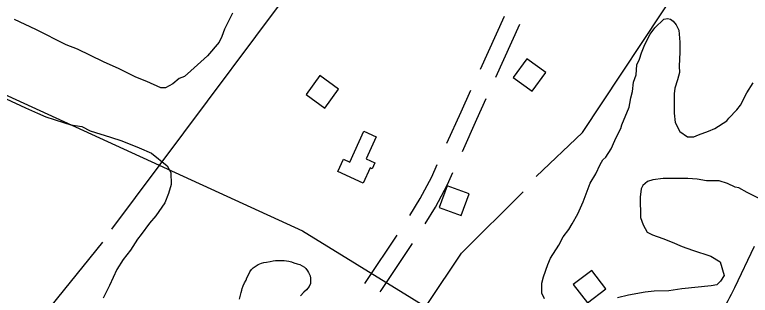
# Model space of a CAD drawing. Extents: x 3250478 to 3288318, y 788638 to 816472.
# Drawn here: x 3257853 to 3259117, y 805449 to 805932 of the extents above; entities that cross this region are included whole.
import ezdxf

# ---------------------------------------------------------------- set-up
doc = ezdxf.new("R2010")
doc.units = 0
for name, color, linetype in [('V-BLDG-OTLN', 7, 'Continuous'), ('V-ROAD-CNTR', 7, 'Continuous'), ('V-SITE-VEGE', 7, 'Continuous'), ('V-TOPO-SHOR', 7, 'Continuous'), ('V-UTIL-LINE', 7, 'Continuous')]:
    doc.layers.add(name, color=color, linetype=linetype)

msp = doc.modelspace()

# ---------------------------------------------------------------- linework, layer by layer
at = {"layer": 'V-BLDG-OTLN'}
for points in [[(3258709.6, 805823.5), (3258742, 805800), (3258765.5, 805832.4), (3258733.1, 805855.9)], [(3258353.7, 805794.7), (3258386.1, 805771.2), (3258409.5, 805803.5), (3258377.2, 805827)], [(3258452.7, 805731.3), (3258474.1, 805721.6), (3258457.1, 805683.7), (3258471.7, 805677.1), (3258467, 805666.7), (3258463.8, 805668.2), (3258452, 805642.1), (3258408.1, 805661.9), (3258417.7, 805683.1), (3258428.7, 805678.2)], [(3258582.4, 805599.9), (3258620, 805586.2), (3258633.7, 805623.8), (3258596.2, 805637.5)], [(3258812.9, 805467.6), (3258837.3, 805435.9), (3258869, 805460.2), (3258844.7, 805492)]]:
    msp.add_lwpolyline(points, close=True, dxfattribs=at)
at = {"layer": 'V-ROAD-CNTR'}
for p, q in [((3258653.4, 805838.2), (3258694.7, 805929.2)), ((3258679.9, 805824), (3258721.2, 805915.1))]:
    msp.add_line(p, q, dxfattribs=at)
for points in [[(3258595.7, 805710.6), (3258620, 805764.5), (3258636.9, 805801.7)], [(3258622.2, 805696.4), (3258647.3, 805752.1), (3258663.4, 805787.6)], [(3258531.9, 805586.2), (3258549.8, 805615.4), (3258569.6, 805652.8), (3258579.2, 805674.1)], [(3258558.4, 805572), (3258575.9, 805600.5), (3258596.6, 805639.6), (3258605.8, 805660)], [(3258454.6, 805469.5), (3258457.9, 805474.3), (3258510.2, 805552.6)], [(3258481.2, 805455.2), (3258482.8, 805457.6), (3258536.8, 805538.4)], [(3259123.6, 805533), (3259090, 805461.7)], [(3259090.1, 805461.9), (3259087.3, 805456.3), (3259084.4, 805450.7), (3259081.5, 805445.2), (3259078.6, 805439.7), (3259075.5, 805434.2), (3259072.4, 805428.8), (3259069.2, 805423.5), (3259066, 805418.1), (3259062.7, 805412.8), (3259059.3, 805407.6), (3259055.9, 805402.4), (3259052.4, 805397.2), (3259048.8, 805392.1), (3259045.2, 805387), (3259041.5, 805382), (3259037.7, 805377), (3259033.9, 805372.1), (3259030, 805367.2), (3259026.1, 805362.4), (3259022.1, 805357.6), (3259018, 805352.8), (3259013.9, 805348.2), (3259010.4, 805344.2)]]:
    msp.add_lwpolyline(points, dxfattribs=at)
at = {"layer": 'V-SITE-VEGE'}
for p, q in [((3257889, 805906.4), (3257852.4, 805923.4)), ((3258221.3, 805922.9), (3258213.6, 805907)), ((3258227.5, 805934.1), (3258221.3, 805922.9)), ((3258953, 805909.2), (3258968.7, 805923.7)), ((3258968.7, 805923.7), (3258975, 805925.3)), ((3258975, 805925.3), (3258979.8, 805923.8)), ((3258979.8, 805923.8), (3258984.5, 805920.7)), ((3258945.2, 805898), (3258953, 805909.2)), ((3258984.5, 805920.7), (3258989.4, 805914.4)), ((3258989.4, 805914.4), (3258994.2, 805904.9)), ((3257941.6, 805880.1), (3257889, 805906.4)), ((3258213.6, 805907), (3258209, 805894.3)), ((3258935.9, 805880.5), (3258945.2, 805898)), ((3258994.2, 805904.9), (3258996, 805884.4)), ((3258204.4, 805884.7), (3258184.1, 805860.8)), ((3258209, 805894.3), (3258204.4, 805884.7)), ((3258996, 805884.4), (3258996.2, 805867)), ((3257960.7, 805872.4), (3257941.6, 805880.1)), ((3258005.3, 805850.8), (3257960.7, 805872.4)), ((3258929.8, 805866.2), (3258935.9, 805880.5)), ((3258184.1, 805860.8), (3258155.9, 805835.1)), ((3258926.7, 805855.1), (3258929.8, 805866.2)), ((3258996.2, 805867), (3258994.9, 805843.2)), ((3258032.3, 805838.4), (3258005.3, 805850.8)), ((3258922.1, 805845.5), (3258926.7, 805855.1)), ((3258061, 805824.5), (3258032.3, 805838.4)), ((3258155.9, 805835.1), (3258144.9, 805825.5)), ((3258920.7, 805828.1), (3258922.1, 805845.5)), ((3258994.9, 805843.2), (3258995.1, 805832.1)), ((3258080.1, 805816.8), (3258061, 805824.5)), ((3258135.4, 805822.2), (3258124.5, 805812.6)), ((3258144.9, 805825.5), (3258135.4, 805822.2)), ((3258916.1, 805815.4), (3258920.7, 805828.1)), ((3258995.1, 805832.1), (3258992, 805819.4)), ((3258103.9, 805806), (3258080.1, 805816.8)), ((3258124.5, 805812.6), (3258111.9, 805806.1)), ((3258914.7, 805799.5), (3258916.1, 805815.4)), ((3258992, 805819.4), (3258987.5, 805805.1)), ((3259111.1, 805797), (3259121.9, 805814.6)), ((3258111.9, 805806.1), (3258103.9, 805806)), ((3258911.7, 805788.4), (3258914.7, 805799.5)), ((3258987.5, 805805.1), (3258986, 805795.6)), ((3258986, 805795.6), (3258986.1, 805786.1)), ((3259100.2, 805776.3), (3259111.1, 805797)), ((3257838.2, 805787.1), (3257871.6, 805771.6)), ((3258910.2, 805778.9), (3258911.7, 805788.4)), ((3258986.1, 805786.1), (3258986.4, 805762.4)), ((3257871.6, 805771.6), (3257892.3, 805762.4)), ((3258896.4, 805742.3), (3258908.7, 805772.5)), ((3258908.7, 805772.5), (3258910.2, 805778.9)), ((3259094, 805768.3), (3259100.2, 805776.3)), ((3257892.3, 805762.4), (3257906.6, 805756.2)), ((3258986.4, 805762.4), (3258988.1, 805746.5)), ((3259079.9, 805753.9), (3259094, 805768.3)), ((3257906.6, 805756.2), (3257920.9, 805751.6)), ((3257920.9, 805751.6), (3257938.4, 805745.5)), ((3257938.4, 805745.5), (3257949.5, 805742.5)), ((3258988.1, 805746.5), (3258996.2, 805730.8)), ((3259056.3, 805736.2), (3259076.8, 805749.1)), ((3259076.8, 805749.1), (3259079.9, 805753.9)), ((3257949.5, 805742.5), (3257968.5, 805739.5)), ((3257968.5, 805739.5), (3257982.9, 805731.8)), ((3258888.6, 805724.8), (3258894.8, 805736)), ((3258894.8, 805736), (3258896.4, 805742.3)), ((3259045.3, 805731.4), (3259056.3, 805736.2)), ((3257982.9, 805731.8), (3258017.8, 805721.1)), ((3258017.8, 805721.1), (3258036.9, 805715)), ((3258884, 805715.3), (3258888.6, 805724.8)), ((3258996.2, 805730.8), (3259009, 805721.4)), ((3259009, 805721.4), (3259020.1, 805721.6)), ((3259020.1, 805721.6), (3259028, 805724.8)), ((3259028, 805724.8), (3259045.3, 805731.4)), ((3258036.9, 805715), (3258067.1, 805702.7)), ((3258877.8, 805700.9), (3258884, 805715.3)), ((3258067.1, 805702.7), (3258087.8, 805693.4)), ((3258868.5, 805686.6), (3258877.8, 805700.9)), ((3258087.8, 805693.4), (3258115, 805671.5)), ((3258859.1, 805673.8), (3258863.8, 805681.8)), ((3258863.8, 805681.8), (3258868.5, 805686.6)), ((3258115, 805671.5), (3258121.5, 805660.5)), ((3258851.4, 805657.9), (3258859.1, 805673.8)), ((3258121.5, 805660.5), (3258121.7, 805639.9)), ((3258842.1, 805641.9), (3258851.4, 805657.9)), ((3258940.2, 805644.7), (3258932.4, 805638.2)), ((3258949.7, 805647.9), (3258940.2, 805644.7)), ((3258967.1, 805649.7), (3258949.7, 805647.9)), ((3259009.8, 805650.2), (3258967.1, 805649.7)), ((3259025.7, 805648.8), (3259009.8, 805650.2)), ((3259041.5, 805645.8), (3259025.7, 805648.8)), ((3259063.7, 805646.1), (3259041.5, 805645.8)), ((3259078, 805641.5), (3259063.7, 805646.1)), ((3258121.7, 805639.9), (3258117.1, 805624.1)), ((3258829.8, 805610.1), (3258842.1, 805641.9)), ((3258929.3, 805631.9), (3258927.9, 805617.6)), ((3258932.4, 805638.2), (3258929.3, 805631.9)), ((3259090.8, 805635.3), (3259078, 805641.5)), ((3259097.1, 805633.8), (3259090.8, 805635.3)), ((3259111.4, 805626), (3259097.1, 805633.8)), ((3258117.1, 805624.1), (3258111, 805608.2)), ((3259133.7, 805615.2), (3259111.4, 805626)), ((3258111, 805608.2), (3258095.4, 805585.8)), ((3258820.5, 805589.4), (3258829.8, 805610.1)), ((3258927.9, 805617.6), (3258928.3, 805582.8)), ((3258095.4, 805585.8), (3258084.5, 805573)), ((3258811.2, 805571.9), (3258820.5, 805589.4)), ((3258928.3, 805582.8), (3258933.2, 805570.2)), ((3258084.5, 805573), (3258070.4, 805553.9)), ((3258805, 805562.3), (3258811.2, 805571.9)), ((3258933.2, 805570.2), (3258939.7, 805557.6)), ((3258795.7, 805549.6), (3258805, 805562.3)), ((3258939.7, 805557.6), (3258949.2, 805552.9)), ((3258064.2, 805545.9), (3258051.8, 805526.7)), ((3258070.4, 805553.9), (3258064.2, 805545.9)), ((3258787.9, 805535.2), (3258795.7, 805549.6)), ((3258949.2, 805552.9), (3258966.7, 805546.8)), ((3258966.7, 805546.8), (3258982.6, 805540.6)), ((3258773.9, 805512.9), (3258787.9, 805535.2)), ((3258982.6, 805540.6), (3259000.1, 805532.9)), ((3259000.1, 805532.9), (3259017.6, 805526.8)), ((3258051.8, 805526.7), (3258039.3, 805510.7)), ((3259017.6, 805526.8), (3259049.4, 805516.1)), ((3258039.3, 805510.7), (3258028.4, 805493.2)), ((3258769.3, 805501.8), (3258773.9, 805512.9)), ((3259049.4, 805516.1), (3259065.3, 805506.8)), ((3259065.3, 805506.8), (3259071.9, 805483.1)), ((3258028.4, 805493.2), (3258016, 805466.1)), ((3258761.6, 805481.1), (3258769.3, 805501.8)), ((3258758.6, 805470), (3258761.6, 805481.1)), ((3259071.9, 805483.1), (3259065.7, 805473.5)), ((3258758.8, 805452.6), (3258758.6, 805470)), ((3259059.4, 805467.1), (3259050, 805465.4)), ((3259065.7, 805473.5), (3259059.4, 805467.1)), ((3258016, 805466.1), (3258005.2, 805443.9)), ((3258936.1, 805454.6), (3258907.6, 805449.5)), ((3258951.9, 805456.4), (3258936.1, 805454.6)), ((3258977.2, 805456.7), (3258951.9, 805456.4)), ((3258999.4, 805460.1), (3258977.2, 805456.7)), ((3259050, 805465.4), (3258999.4, 805460.1)), ((3258763.6, 805443.1), (3258758.8, 805452.6)), ((3258907.6, 805449.5), (3258888.7, 805444.6))]:
    msp.add_line(p, q, dxfattribs=at)
at = {"layer": 'V-TOPO-SHOR'}
for points in [[(3258019.6, 805563.1), (3258431.8, 806114.9), (3258579.2, 806307.6), (3258802.3, 806602.4)], [(3258749.1, 805653.6), (3258828.5, 805729.2), (3258998.7, 805986.2), (3259078.1, 806122.2)], [(3258386.1, 805169.9), (3258620.6, 805521.4), (3258726.5, 805627.2)], [(3257070.7, 805151.4), (3257596.1, 805026.5), (3257633.9, 805068.1), (3257667.9, 805124.8), (3258004.5, 805540.4)], [(3258239, 805442.5), (3258240.8, 805449.5), (3258242.3, 805453.8), (3258243.1, 805457.7), (3258243.8, 805460.8), (3258245.7, 805465.1), (3258248, 805470.5), (3258250.6, 805475.2), (3258252.1, 805479.1), (3258255.1, 805485.7), (3258257, 805489.2), (3258260.1, 805493.5), (3258262.8, 805496.2), (3258267.8, 805499.8), (3258271.2, 805501.8), (3258277, 805504.2), (3258280.8, 805505.4), (3258285.9, 805506.2), (3258291.7, 805507), (3258297.1, 805508.3), (3258300.9, 805508.7), (3258305.6, 805508.7), (3258312.9, 805508.8), (3258316, 805508.9), (3258320.3, 805508.1), (3258323.8, 805507.8), (3258328.8, 805506.7), (3258332.7, 805505.2), (3258338.6, 805503.3), (3258342.8, 805501.8), (3258346.7, 805499.9), (3258351, 805497.3), (3258353.4, 805495), (3258356.1, 805491.1), (3258358.1, 805488.1), (3258360.5, 805482.7), (3258361.3, 805478.4), (3258361.3, 805474.2), (3258361, 805469.5), (3258359.1, 805464.1), (3258354.2, 805458.6), (3258349.6, 805454.3), (3258344.2, 805448)]]:
    msp.add_lwpolyline(points, dxfattribs=at)
at = {"layer": 'V-UTIL-LINE'}
msp.add_lwpolyline([(3254656.3, 806009.9), (3255230.6, 806065.1), (3256792.3, 806260.8), (3257444.4, 805974.4), (3258347.8, 805560), (3259185.4, 805043.4), (3259401.4, 804927.9), (3260274.1, 804622.2), (3261329.4, 804224.2)], dxfattribs=at)

doc.saveas('drawing.dxf')
